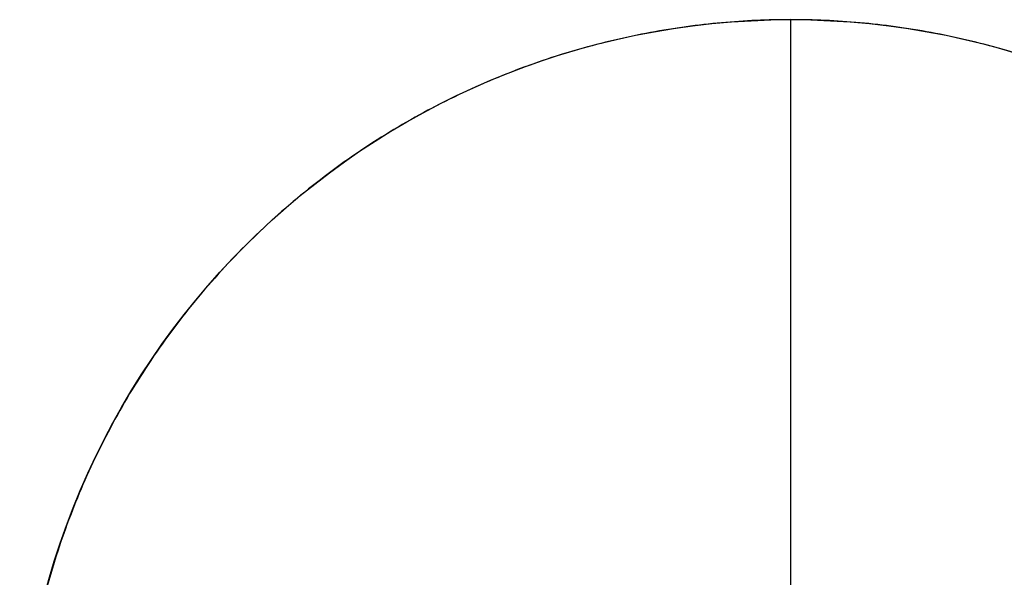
# Model space of a CAD drawing. Header units: millimetres. Extents: x 1690 to 2693, y 642 to 671.
# Tile 655 of 656: x 2674 to 2686, y 659 to 666. Entities that reach past the tile are written whole.
import ezdxf

# ---------------------------------------------------------------- set-up
doc = ezdxf.new("R2010")
doc.units = ezdxf.units.MM
doc.layers.add('Layer 01', color=7, linetype='Continuous')

msp = doc.modelspace()

# ---------------------------------------------------------------- linework, layer by layer
at = {"layer": 'Layer 01'}
for p, q in [((2683.427, 646.389, 1095.241), (2683.427, 665.889, 1095.241)), ((2683.427, 646.389, 1093.241), (2683.427, 665.889, 1093.241))]:
    msp.add_line(p, q, dxfattribs=at)
msp.add_circle((2683.427, 656.139, 1095.241), 9.75, dxfattribs=at)
for points in [[(2693.177, 656.139, 1095.241), (2693.177, 646.389, 1095.241), (2683.427, 646.389, 1095.241), (2673.677, 646.389, 1095.241), (2673.677, 656.139, 1095.241), (2673.677, 665.889, 1095.241), (2683.427, 665.889, 1095.241), (2693.177, 665.889, 1095.241), (2693.177, 656.139, 1095.241)], [(2693.177, 656.139, 1093.241), (2693.177, 646.389, 1093.241), (2683.427, 646.389, 1093.241), (2673.677, 646.389, 1093.241), (2673.677, 656.139, 1093.241), (2673.677, 665.889, 1093.241), (2683.427, 665.889, 1093.241), (2693.177, 665.889, 1093.241), (2693.177, 656.139, 1093.241)], [(2693.177, 656.139, 1094.241), (2693.177, 646.389, 1094.241), (2683.427, 646.389, 1094.241), (2673.677, 646.389, 1094.241), (2673.677, 656.139, 1094.241), (2673.677, 665.889, 1094.241), (2683.427, 665.889, 1094.241), (2693.177, 665.889, 1094.241), (2693.177, 656.139, 1094.241)]]:
    msp.add_rational_spline(points, [1, 0.707106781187, 1, 0.707106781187, 1, 0.707106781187, 1, 0.707106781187, 1], degree=2, knots=[-61.261057, -61.261057, -61.261057, -45.945793, -45.945793, -30.630528, -30.630528, -15.315264, -15.315264, 0, 0, 0], dxfattribs=at)
msp.add_open_spline([(2683.427, 665.889, 1095.241), (2683.427, 665.889, 1093.241)], degree=1, dxfattribs=at)

doc.saveas('drawing.dxf')
